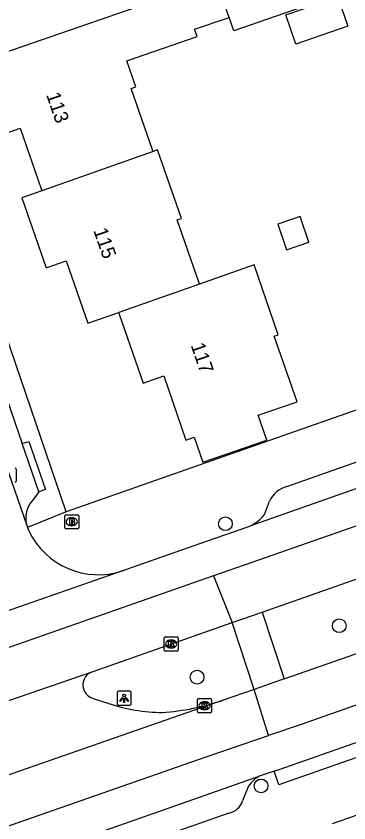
# Model space of a CAD drawing. Extents: x 158474 to 159560, y 388525 to 389605.
# Drawn here: x 159047.2 to 159070.9, y 389124.7 to 389182.1 of the extents above; entities that cross this region are included whole.
import ezdxf

# ---------------------------------------------------------------- set-up
doc = ezdxf.new("R2010")
doc.units = 0
for name, color, linetype in [('IMGEO_Boom', 7, 'Continuous'), ('IMGEO_Brandkraan', 7, 'Continuous'), ('IMGEO_Kolk', 7, 'Continuous'), ('IMGEO_Lichtpunt', 7, 'Continuous'), ('IMGEO_Pand', 7, 'Continuous'), ('IMGEO_Pand_nummerreeks', 7, 'Continuous'), ('IMGEO_Rijbaan_lokaal_gesloten', 7, 'Continuous'), ('IMGEO_Rijbaan_lokaal_open', 7, 'Continuous'), ('IMGEO_Voetpad_open', 7, 'Continuous')]:
    doc.layers.add(name, color=color, linetype=linetype)

msp = doc.modelspace()

# ---------------------------------------------------------------- linework, layer by layer
at = {"layer": 'IMGEO_Boom'}
for centre in [(159062.108, 389145.962), (159070.204, 389138.705), (159060.096, 389135.042), (159064.645, 389127.301)]:
    msp.add_circle(centre, 0.489, dxfattribs=at)
at = {"layer": 'IMGEO_Brandkraan'}
for p, q in [((159050.681, 389145.682), (159050.681, 389146.534)), ((159050.756, 389146.608), (159051.608, 389146.608)), ((159051.169, 389146.388), (159051.194, 389146.388)), ((159051.682, 389146.534), (159051.682, 389145.682)), ((159051.192, 389145.828), (159051.167, 389145.828)), ((159051.608, 389145.608), (159050.756, 389145.608))]:
    msp.add_line(p, q, dxfattribs=at)
for points in [[(159050.681, 389145.682), (159050.681, 389146.534)], [(159050.756, 389146.608), (159051.608, 389146.608)], [(159051.029, 389146.308), (159051.029, 389145.908), (159051.242, 389145.908)], [(159051.26, 389146.308), (159051.029, 389146.308)], [(159051.208, 389146.227), (159051.154, 389146.227), (159051.154, 389146.151)], [(159051.682, 389146.534), (159051.682, 389145.682)], [(159051.154, 389146.151), (159051.207, 389146.151)], [(159051.216, 389146.075), (159051.154, 389146.075), (159051.154, 389145.994)], [(159051.154, 389145.994), (159051.216, 389145.994)], [(159051.608, 389145.608), (159050.756, 389145.608)]]:
    msp.add_lwpolyline(points, dxfattribs=at)
for centre, radius, start, end in [((159050.758, 389146.532), 0.0765, 91.55205, 178.44795), ((159050.758, 389146.532), 0.0765, 91.55205, 178.44795), ((159051.209, 389146.189), 0.0379, 267.82845, 90.93552), ((159051.264, 389146.163), 0.145, 59.4692, 91.53667), ((159051.289, 389146.21), 0.0922, 285.51372, 58.15012), ((159051.606, 389146.532), 0.0765, 1.55205, 88.44795), ((159051.606, 389146.532), 0.0765, 1.55205, 88.44795), ((159050.758, 389145.684), 0.0765, 181.55205, 268.44795), ((159050.758, 389145.684), 0.0765, 181.55205, 268.44795), ((159051.217, 389146.034), 0.0404, 269.87594, 90.50774), ((159051.248, 389146.159), 0.251, 268.66757, 293.53466), ((159051.294, 389146.018), 0.105, 301.31148, 78.98903), ((159051.606, 389145.684), 0.0765, 271.55205, 358.44795), ((159051.606, 389145.684), 0.0765, 271.55205, 358.44795)]:
    msp.add_arc(centre, radius, start, end, dxfattribs=at)
for centre, major_axis, ratio, start_param, end_param in [((159051.168, 389146.108), (-0.387, 0.002), 0.722429, 4.712389, 7.853982), ((159051.193, 389146.108), (-0.39, 0.002), 0.717154, 1.570796, 4.712389)]:
    msp.add_ellipse(centre, major_axis=major_axis, ratio=ratio, start_param=start_param, end_param=end_param, dxfattribs=at)
at = {"layer": 'IMGEO_Kolk'}
for p, q in [((159047.227, 389149.851), (159047.227, 389148.999)), ((159057.753, 389136.978), (159057.753, 389137.83)), ((159057.828, 389137.904), (159058.68, 389137.904)), ((159058.241, 389137.684), (159058.266, 389137.684)), ((159058.754, 389137.83), (159058.754, 389136.978)), ((159058.264, 389137.124), (159058.239, 389137.124)), ((159058.68, 389136.904), (159057.828, 389136.904)), ((159060.129, 389132.589), (159060.129, 389133.441)), ((159060.204, 389133.515), (159061.056, 389133.515)), ((159060.617, 389133.295), (159060.642, 389133.295)), ((159061.13, 389133.441), (159061.13, 389132.589)), ((159061.056, 389132.515), (159060.204, 389132.515)), ((159060.64, 389132.735), (159060.615, 389132.735))]:
    msp.add_line(p, q, dxfattribs=at)
for points in [[(159047.227, 389149.851), (159047.227, 389148.999)], [(159057.753, 389136.978), (159057.753, 389137.83)], [(159057.828, 389137.904), (159058.68, 389137.904)], [(159058.074, 389137.604), (159058.197, 389137.604), (159058.197, 389137.453), (159058.327, 389137.604), (159058.491, 389137.604), (159058.345, 389137.453), (159058.498, 389137.204), (159058.346, 389137.204), (159058.261, 389137.368), (159058.197, 389137.301), (159058.197, 389137.204), (159058.074, 389137.204), (159058.074, 389137.604)], [(159058.754, 389137.83), (159058.754, 389136.978)], [(159058.68, 389136.904), (159057.828, 389136.904)], [(159060.129, 389132.589), (159060.129, 389133.441)], [(159060.204, 389133.515), (159061.056, 389133.515)], [(159060.45, 389133.215), (159060.573, 389133.215), (159060.573, 389133.064), (159060.703, 389133.215), (159060.867, 389133.215), (159060.721, 389133.064), (159060.874, 389132.815), (159060.722, 389132.815), (159060.637, 389132.979), (159060.573, 389132.912), (159060.573, 389132.815), (159060.45, 389132.815), (159060.45, 389133.215)], [(159061.13, 389133.441), (159061.13, 389132.589)], [(159061.056, 389132.515), (159060.204, 389132.515)]]:
    msp.add_lwpolyline(points, dxfattribs=at)
for centre, start, end in [((159047.151, 389149.849), 1.55205, 88.44795), ((159047.151, 389149.849), 1.55205, 88.44795), ((159047.151, 389149.001), 271.55205, 358.44795), ((159047.151, 389149.001), 271.55205, 358.44795), ((159057.83, 389137.828), 91.55205, 178.44795), ((159057.83, 389137.828), 91.55205, 178.44795), ((159058.678, 389137.828), 1.55205, 88.44795), ((159058.678, 389137.828), 1.55205, 88.44795), ((159057.83, 389136.98), 181.55205, 268.44795), ((159057.83, 389136.98), 181.55205, 268.44795), ((159058.678, 389136.98), 271.55205, 358.44795), ((159058.678, 389136.98), 271.55205, 358.44795), ((159060.206, 389133.439), 91.55205, 178.44795), ((159060.206, 389133.439), 91.55205, 178.44795), ((159061.054, 389133.439), 1.55205, 88.44795), ((159061.054, 389133.439), 1.55205, 88.44795), ((159060.206, 389132.591), 181.55205, 268.44795), ((159060.206, 389132.591), 181.55205, 268.44795), ((159061.054, 389132.591), 271.55205, 358.44795), ((159061.054, 389132.591), 271.55205, 358.44795)]:
    msp.add_arc(centre, 0.0765, start, end, dxfattribs=at)
for centre, major_axis, ratio, start_param, end_param in [((159058.24, 389137.404), (-0.387, 0.002), 0.722429, 4.712389, 7.853982), ((159058.265, 389137.404), (-0.39, 0.002), 0.717154, 1.570796, 4.712389), ((159060.616, 389133.015), (-0.387, 0.002), 0.722429, 4.712389, 7.853982), ((159060.641, 389133.015), (-0.39, 0.002), 0.717154, 1.570796, 4.712389)]:
    msp.add_ellipse(centre, major_axis=major_axis, ratio=ratio, start_param=start_param, end_param=end_param, dxfattribs=at)
at = {"layer": 'IMGEO_Lichtpunt'}
for p, q in [((159054.411, 389133.943), (159054.411, 389133.136)), ((159054.411, 389133.943), (159054.411, 389133.136)), ((159055.313, 389134.038), (159054.505, 389134.038)), ((159055.313, 389134.038), (159054.505, 389134.038)), ((159055.407, 389133.136), (159055.407, 389133.943)), ((159055.407, 389133.136), (159055.407, 389133.943)), ((159054.505, 389133.042), (159055.313, 389133.042)), ((159054.505, 389133.042), (159055.313, 389133.042))]:
    msp.add_line(p, q, dxfattribs=at)
for points in [[(159054.785, 389133.607), (159054.824, 389133.579), (159054.636, 389133.317), (159054.598, 389133.344), (159054.785, 389133.607)], [(159054.997, 389133.579), (159055.035, 389133.606), (159055.222, 389133.344), (159055.183, 389133.316), (159054.997, 389133.579)], [(159054.887, 389133.559), (159054.934, 389133.559), (159054.934, 389133.237), (159054.887, 389133.237), (159054.887, 389133.559)]]:
    msp.add_lwpolyline(points, dxfattribs=at)
msp.add_circle((159054.91, 389133.741), 0.0994, dxfattribs=at)
for centre, start, end in [((159054.505, 389133.943), 90, 180), ((159054.505, 389133.943), 90, 180), ((159055.313, 389133.943), 0, 90), ((159055.313, 389133.943), 0, 90), ((159054.505, 389133.136), 180, 270), ((159054.505, 389133.136), 180, 270), ((159055.313, 389133.136), 270, 0), ((159055.313, 389133.136), 270, 360)]:
    msp.add_arc(centre, 0.0946, start, end, dxfattribs=at)
at = {"layer": 'IMGEO_Pand'}
for points in [[(159062.37, 389182.014), (159061.43, 389184.725), (159061.115, 389184.616)], [(159044.327, 389178.799), (159061.115, 389184.616)], [(159066.396, 389182.189), (159070.095, 389183.465), (159070.813, 389181.381), (159067.114, 389180.106), (159066.396, 389182.189)], [(159056.971, 389172.465), (159056.93, 389172.584), (159055.417, 389176.951), (159055.749, 389177.066), (159055.108, 389178.915), (159060.096, 389180.644), (159059.915, 389181.163), (159062.37, 389182.014)], [(159044.327, 389178.799), (159046.115, 389173.638), (159047.509, 389174.121), (159049.002, 389169.813), (159049.053, 389169.665)], [(159056.971, 389172.465), (159049.053, 389169.665)], [(159060.263, 389163.021), (159060.216, 389163.156), (159058.68, 389167.591), (159058.98, 389167.695), (159057.288, 389172.577), (159056.971, 389172.465)], [(159049.053, 389169.665), (159047.642, 389169.166), (159049.366, 389164.19), (159050.789, 389164.683), (159052.33, 389160.234), (159054.521, 389161.004)], [(159065.837, 389167.287), (159066.465, 389165.471), (159068.049, 389166.019), (159067.42, 389167.835), (159065.837, 389167.287)], [(159054.521, 389161.004), (159054.564, 389160.879), (159056.259, 389155.985), (159057.719, 389156.491), (159059.303, 389151.917), (159059.888, 389152.12), (159060.502, 389150.345), (159065.066, 389151.926), (159064.451, 389153.701), (159067.206, 389154.655), (159065.588, 389159.326), (159065.872, 389159.424), (159064.153, 389164.388), (159060.263, 389163.021)], [(159060.263, 389163.021), (159054.521, 389161.004)]]:
    msp.add_lwpolyline(points, dxfattribs=at)
at = {"layer": 'IMGEO_Rijbaan_lokaal_gesloten'}
for points in [[(159116.911, 389164.334), (159108.231, 389161.345), (159079.652, 389151.373), (159063.767, 389145.776)], [(159118.178, 389162.119), (159106.789, 389158.146), (159089.812, 389152.224), (159078.23, 389148.184), (159063.987, 389143.216), (159061.27, 389142.264)], [(159064.716, 389139.678), (159096.759, 389150.953), (159116.687, 389157.861)], [(159066.287, 389134.924), (159082.996, 389140.774), (159111.547, 389150.848), (159117.736, 389152.69)], [(159115.224, 389148.346), (159110.996, 389146.974), (159094.697, 389141.256), (159067.503, 389131.68), (159065.179, 389130.887)], [(159054.788, 389142.612), (159054.967, 389142.675), (159060.36, 389144.575), (159063.767, 389145.776)], [(159061.27, 389142.264), (159027.739, 389130.513), (158985.407, 389115.829), (158951.575, 389103.853), (158902.626, 389086.773), (158869.852, 389075.342), (158830.988, 389061.725), (158816.351, 389056.585)], [(159054.788, 389142.612), (159038.558, 389136.938)], [(159061.27, 389142.264), (159062.583, 389138.928)], [(159062.583, 389138.928), (159064.716, 389139.678)], [(159052.628, 389135.425), (159062.583, 389138.928)], [(159043.025, 389132.132), (159052.628, 389135.425)], [(159066.287, 389134.924), (159064.154, 389134.177)], [(159064.154, 389134.177), (159061.959, 389133.409)], [(159065.179, 389130.887), (159064.154, 389134.177)], [(159061.959, 389133.409), (159037.033, 389124.713)], [(158821.97, 389045.718), (158824.915, 389046.92), (158839.236, 389051.93), (158872.062, 389063.415), (158925.413, 389082.08), (158963.649, 389095.442), (159003.419, 389109.341), (159022.452, 389115.993), (159060.663, 389129.346), (159065.179, 389130.887)], [(159065.569, 389128.355), (159065.929, 389128.481), (159073.433, 389131.113)], [(159038.179, 389118.782), (159042.145, 389120.16), (159056.033, 389125.01), (159064.522, 389127.988)], [(159065.569, 389128.355), (159064.522, 389127.988)]]:
    msp.add_lwpolyline(points, dxfattribs=at)
at = {"layer": 'IMGEO_Rijbaan_lokaal_open'}
for points in [[(159037.694, 389175.494), (159047.959, 389145.903)], [(159047.959, 389145.903), (159048.032, 389145.692)], [(159048.032, 389145.692), (159048.079, 389145.575), (159048.137, 389145.457)], [(159052.7, 389133.535), (159053.83, 389133.164)], [(159069.737, 389124.63), (159075.999, 389126.8)]]:
    msp.add_lwpolyline(points, dxfattribs=at)
for centre, radius, start, end in [((159053.073, 389147.799), 5.463, 205.38185, 288.30001), ((159052.966, 389134.492), 0.993, 109.91174, 254.45154), ((159057.754, 389144.955), 12.426, 251.59387, 269.39329), ((159056.421, 389149.576), 17.089, 274.03053, 288.90926)]:
    msp.add_arc(centre, radius, start, end, dxfattribs=at)
at = {"layer": 'IMGEO_Voetpad_open'}
for points in [[(159115.559, 389199.383), (159112.52, 389198.355), (159062.705, 389181.047), (159062.37, 389182.014)], [(159050.785, 389146.813), (159040.373, 389177.297)], [(159129.939, 389174.602), (159058.424, 389149.495), (159050.785, 389146.813)], [(159066.473, 389148.61), (159079.065, 389153.048), (159107.65, 389163.022), (159111.849, 389164.468), (159113.275, 389164.368), (159114.054, 389165.226), (159114.889, 389165.514)], [(159045.48, 389157.966), (159047.662, 389151.667)], [(159047.662, 389151.667), (159048.135, 389151.828), (159049.323, 389148.4), (159048.85, 389148.239)], [(159048.85, 389148.239), (159047.662, 389151.667)], [(159048.85, 389148.239), (159048.404, 389147.635)], [(159064.89, 389146.629), (159065.247, 389147.571)], [(159050.785, 389146.813), (159048.032, 389145.692)], [(159064.716, 389139.678), (159066.287, 389134.924)], [(159064.154, 389134.177), (159062.583, 389138.928)], [(159073.765, 389130.127), (159066.238, 389127.488), (159065.913, 389127.374), (159065.569, 389128.355)], [(159063.556, 389126.824), (159063.336, 389126.23)], [(159062.347, 389125.357), (159041.27, 389117.964)]]:
    msp.add_lwpolyline(points, dxfattribs=at)
for centre, radius, start, end in [((159066.958, 389146.795), 1.878, 104.95369, 155.60696), ((159049.831, 389146.345), 1.923, 137.8878, 193.2937), ((159062.773, 389148.251), 2.667, 291.88834, 322.55027), ((159065.457, 389126.229), 1.992, 117.99693, 162.62472), ((159062.077, 389126.66), 1.33, 281.71355, 341.15677)]:
    msp.add_arc(centre, radius, start, end, dxfattribs=at)

# ---------------------------------------------------------------- texts
at = {"layer": 'IMGEO_Pand_nummerreeks'}
for s, rotation, p in [('113', 289.11366, (159049.351, 389176.502)), ('115', 289.10793, (159052.706, 389166.848)), ('117', 289.1022, (159059.631, 389158.67))]:
    msp.add_text(s, height=1, rotation=rotation, dxfattribs=at).set_placement(p)

doc.saveas('drawing.dxf')
